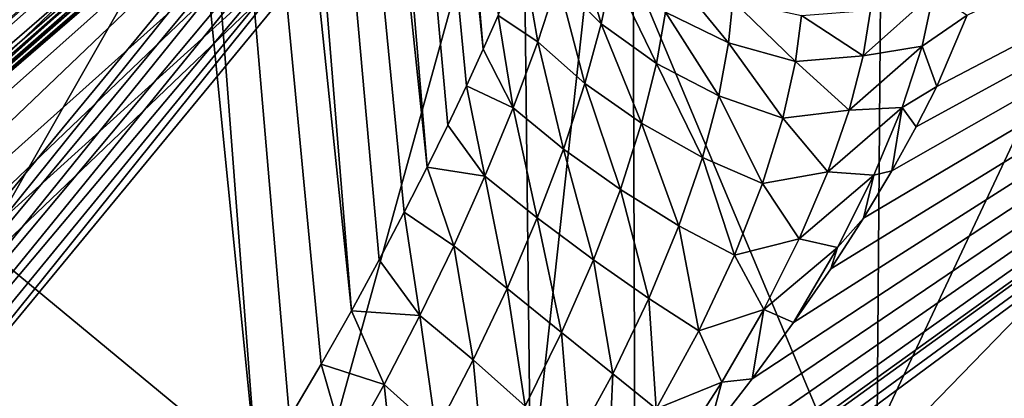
# Model space of a CAD drawing. Header units: metres. Extents: x -109 to 109, y -78 to 121.
# Tile 572 of 656: x 19.854 to 20.67, y -61.035 to -60.721. Entities that reach past the tile are written whole.
import ezdxf

# ---------------------------------------------------------------- set-up
doc = ezdxf.new("R2010")
doc.units = ezdxf.units.M
doc.layers.add('solid_508554_SW0001', color=7, linetype='CONTINUOUS')

msp = doc.modelspace()

# ---------------------------------------------------------------- linework, layer by layer
at = {"layer": 'solid_508554_SW0001'}
for points in [[(20.787945, -61.015335, 18.419571), (20.886244, -49.139118, 11.483312), (19.532137, -50.021473, 9.955032)], [(22.10779, -50.006721, 9.991055), (22.009151, -62.147335, 17.084723), (20.549397, -63.05127, 15.519059)], [(20.641497, -50.914703, 8.418381), (22.10779, -50.006721, 9.991055), (20.549397, -63.05127, 15.519059)], [(19.440199, -61.893547, 16.898468), (20.787945, -61.015335, 18.419571), (19.532137, -50.021473, 9.955032)], [(20.641497, -50.914703, 8.418381), (20.549397, -63.05127, 15.519059), (18.941591, -63.890049, 14.066255)], [(19.02648, -51.757244, 6.959062), (20.641497, -50.914703, 8.418381), (18.941591, -63.890049, 14.066255)], [(20.237858, -60.745277, 34.412338), (19.928205, -57.705715, 32.721199), (19.975786, -57.672901, 32.773941)], [(20.250206, -60.717171, 34.415264), (20.237858, -60.745277, 34.412338), (19.975786, -57.672901, 32.773941)], [(20.191395, -60.843094, 34.415367), (19.866207, -57.732197, 32.681442), (19.928205, -57.705715, 32.721199)], [(20.208542, -60.808197, 34.412148), (20.191395, -60.843094, 34.415367), (19.928205, -57.705715, 32.721199)], [(20.223991, -60.775631, 34.411228), (20.208542, -60.808197, 34.412148), (19.928205, -57.705715, 32.721199)], [(20.237858, -60.745277, 34.412338), (20.223991, -60.775631, 34.411228), (19.928205, -57.705715, 32.721199)], [(20.128633, -60.96212, 34.442005), (19.794003, -57.750534, 32.657387), (19.866207, -57.732197, 32.681442)], [(20.151569, -60.920029, 34.429924), (20.128633, -60.96212, 34.442005), (19.866207, -57.732197, 32.681442)], [(20.172441, -60.880348, 34.421173), (20.151569, -60.920029, 34.429924), (19.866207, -57.732197, 32.681442)], [(20.191395, -60.843094, 34.415367), (20.172441, -60.880348, 34.421173), (19.866207, -57.732197, 32.681442)], [(19.794003, -57.750534, 32.657387), (20.050219, -61.096073, 34.500172), (19.88336, -59.427773, 33.57542)], [(20.077448, -61.051094, 34.477142), (20.050219, -61.096073, 34.500172), (19.794003, -57.750534, 32.657387)], [(20.103666, -61.006424, 34.457855), (20.077448, -61.051094, 34.477142), (19.794003, -57.750534, 32.657387)], [(20.128633, -60.96212, 34.442005), (20.103666, -61.006424, 34.457855), (19.794003, -57.750534, 32.657387)], [(20.188845, -60.267937, 40.699127), (20.542078, -61.110256, 39.240185), (21.726734, -58.590847, 40.180553)], [(20.542078, -61.110256, 39.240185), (22.106874, -59.49733, 38.610474), (21.726734, -58.590847, 40.180553)], [(18.404993, -61.088379, 38.069042), (19.809559, -58.823067, 38.678905), (20.072819, -59.621681, 37.295662)], [(19.946928, -59.320854, 25.668741), (18.839952, -60.915432, 24.991379), (19.527185, -60.09037, 26.420424)], [(19.946928, -59.320854, 25.668741), (19.257671, -60.139748, 24.250376), (18.839952, -60.915432, 24.991379)], [(18.751398, -59.372459, 35.027596), (18.706264, -61.588871, 36.359348), (20.050219, -60.426064, 35.660664)], [(19.88336, -59.427773, 33.57542), (20.050219, -61.096073, 34.500172), (18.751396, -60.021019, 33.904263)], [(18.524599, -61.847782, 41.124611), (20.188845, -60.267937, 40.699127), (19.697702, -59.443077, 42.127827)], [(20.542078, -61.110256, 39.240185), (20.754988, -61.964287, 37.76096), (22.106874, -59.49733, 38.610474)], [(20.893496, -60.864239, 26.425589), (20.875788, -59.504768, 25.631227), (20.361061, -60.350418, 26.346296)], [(18.806562, -61.638912, 36.625881), (18.404993, -61.088379, 38.069042), (20.072819, -59.621681, 37.295662)], [(18.843311, -61.608612, 36.609211), (18.806562, -61.638912, 36.625881), (20.072819, -59.621681, 37.295662)], [(18.843311, -61.608612, 36.609211), (20.072819, -59.621681, 37.295662), (20.197104, -60.43729, 35.905411)], [(20.295595, -62.731335, 25.206665), (20.270317, -60.495655, 23.914961), (20.99515, -59.633667, 25.407967)], [(20.295595, -62.731335, 25.206665), (20.99515, -59.633667, 25.407967), (21.009699, -60.747803, 26.059086)], [(20.050219, -61.096073, 34.500172), (19.390108, -61.699596, 34.834713), (18.751396, -60.021019, 33.904263)], [(20.072819, -62.109833, 32.986061), (21.664719, -60.226318, 32.663177), (21.434811, -61.132874, 31.092976)], [(20.072819, -62.109833, 32.986061), (20.207663, -61.303574, 34.382111), (21.664719, -60.226318, 32.663177)], [(20.207663, -61.303574, 34.382111), (20.250481, -61.261402, 34.362434), (21.664719, -60.226318, 32.663177)], [(20.250481, -61.261402, 34.362434), (20.292614, -61.217731, 34.346825), (21.664719, -60.226318, 32.663177)], [(20.292614, -61.217731, 34.346825), (20.305771, -61.20364, 34.342735), (21.664719, -60.226318, 32.663177)], [(20.305771, -61.20364, 34.342735), (20.33847, -61.167648, 34.334251), (21.664719, -60.226318, 32.663177)], [(20.33847, -61.167648, 34.334251), (20.382208, -61.117184, 34.326927), (21.664719, -60.226318, 32.663177)], [(20.382208, -61.117184, 34.326927), (20.423193, -61.067219, 34.32473), (21.664719, -60.226318, 32.663177)], [(20.423193, -61.067219, 34.32473), (20.460938, -61.018574, 34.327309), (21.664719, -60.226318, 32.663177)], [(20.460938, -61.018574, 34.327309), (20.495075, -60.971992, 34.334198), (21.664719, -60.226318, 32.663177)], [(20.495075, -60.971992, 34.334198), (20.525938, -60.927254, 34.345081), (21.664719, -60.226318, 32.663177)], [(20.525938, -60.927254, 34.345081), (20.553053, -60.885292, 34.359367), (21.664719, -60.226318, 32.663177)], [(20.553053, -60.885292, 34.359367), (20.576651, -60.846088, 34.376606), (21.664719, -60.226318, 32.663177)], [(20.576651, -60.846088, 34.376606), (20.596891, -60.8097, 34.396355), (21.664719, -60.226318, 32.663177)], [(20.596891, -60.8097, 34.396355), (20.613945, -60.776112, 34.418278), (21.664719, -60.226318, 32.663177)], [(20.613945, -60.776112, 34.418278), (20.639198, -60.717075, 34.467548), (21.664719, -60.226318, 32.663177)], [(19.585808, -61.178761, 24.811701), (20.311438, -60.298424, 26.336487), (19.527723, -60.245522, 26.511694)], [(18.524599, -61.847782, 41.124611), (18.848715, -62.620667, 39.785931), (20.188845, -60.267937, 40.699127)], [(18.848715, -62.620667, 39.785931), (20.542078, -61.110256, 39.240185), (20.188845, -60.267937, 40.699127)], [(18.943893, -60.507545, 23.497856), (20.089354, -60.281391, 23.88957), (19.228197, -61.10516, 22.462759)], [(20.129402, -60.295109, 23.875729), (19.228197, -61.10516, 22.462759), (20.089354, -60.281391, 23.88957)], [(19.266531, -61.120518, 22.446075), (19.228197, -61.10516, 22.462759), (20.129402, -60.295109, 23.875729)], [(19.266531, -61.120518, 22.446075), (20.129402, -60.295109, 23.875729), (20.167467, -60.31673, 23.867537)], [(19.600374, -61.183681, 24.806725), (20.311438, -60.298424, 26.336487), (19.585808, -61.178761, 24.811701)], [(19.600374, -61.183681, 24.806725), (20.33021, -60.304436, 26.332142), (20.311438, -60.298424, 26.336487)], [(19.600374, -61.183681, 24.806725), (19.613668, -61.192661, 24.804777), (20.33021, -60.304436, 26.332142)], [(19.613668, -61.192661, 24.804777), (20.346302, -60.316505, 26.332499), (20.33021, -60.304436, 26.332142)], [(19.266531, -61.120518, 22.446075), (20.167467, -60.31673, 23.867537), (19.302963, -61.143703, 22.435179)], [(19.302963, -61.143703, 22.435179), (20.167467, -60.31673, 23.867537), (20.201656, -60.345196, 23.865395)], [(19.613668, -61.192661, 24.804777), (19.624298, -61.204765, 24.806061), (20.346302, -60.316505, 26.332499)], [(19.624298, -61.204765, 24.806061), (20.357172, -60.332687, 26.337473), (20.346302, -60.316505, 26.332499)], [(19.624298, -61.204765, 24.806061), (19.631157, -61.218727, 24.810442), (20.357172, -60.332687, 26.337473)], [(19.631157, -61.218727, 24.810442), (19.633524, -61.233089, 24.817463), (20.357172, -60.332687, 26.337473)], [(20.357172, -60.332687, 26.337473), (19.633524, -61.233089, 24.817463), (20.361061, -60.350418, 26.346296)], [(19.302963, -61.143703, 22.435179), (20.201656, -60.345196, 23.865395), (19.335688, -61.173569, 22.430609)], [(19.335688, -61.173569, 22.430609), (20.201656, -60.345196, 23.865395), (20.230278, -60.379082, 23.86941)], [(19.633524, -61.233089, 24.817463), (20.0301, -63.373386, 27.100574), (20.361061, -60.350418, 26.346296)], [(20.0301, -63.373386, 27.100574), (20.365274, -61.575329, 27.066971), (20.361061, -60.350418, 26.346296)], [(20.893496, -60.864239, 26.425589), (20.361061, -60.350418, 26.346296), (20.365274, -61.575329, 27.066971)], [(19.335688, -61.173569, 22.430609), (20.230278, -60.379082, 23.86941), (19.363081, -61.20863, 22.432592)], [(19.363081, -61.20863, 22.432592), (20.230278, -60.379082, 23.86941), (20.251909, -60.416714, 23.879385)], [(19.363081, -61.20863, 22.432592), (20.251909, -60.416714, 23.879385), (19.383785, -61.247147, 22.441031)], [(19.383785, -61.247147, 22.441031), (20.251909, -60.416714, 23.879385), (20.26548, -60.456226, 23.894825)], [(18.706264, -61.588871, 36.359348), (19.390108, -61.017544, 36.01606), (20.050219, -60.426064, 35.660664)], [(18.742046, -61.617882, 36.384869), (20.050219, -60.426064, 35.660664), (19.390108, -61.017544, 36.01606)], [(20.088715, -60.452946, 35.684971), (20.050219, -60.426064, 35.660664), (18.742046, -61.617882, 36.384869)], [(19.532162, -61.033104, 36.263409), (18.843311, -61.608612, 36.609211), (20.197104, -60.43729, 35.905411)], [(20.196196, -60.450249, 35.882221), (19.532162, -61.033104, 36.263409), (20.197104, -60.43729, 35.905411)], [(20.088715, -60.452946, 35.684971), (18.742046, -61.617882, 36.384869), (18.775501, -61.637817, 36.420708)], [(20.092216, -60.455021, 35.687801), (20.088715, -60.452946, 35.684971), (18.775501, -61.637817, 36.420708)], [(20.196196, -60.450249, 35.882221), (18.843311, -61.608612, 36.609211), (19.532162, -61.033104, 36.263409)], [(20.196196, -60.450249, 35.882221), (20.192741, -60.460896, 35.858303), (18.843311, -61.608612, 36.609211)], [(20.124521, -60.470749, 35.719559), (20.092216, -60.455021, 35.687801), (18.775501, -61.637817, 36.420708)], [(20.192741, -60.460896, 35.858303), (18.839243, -61.631966, 36.561951), (18.843311, -61.608612, 36.609211)], [(20.192741, -60.460896, 35.858303), (20.185251, -60.470551, 35.8288), (18.839243, -61.631966, 36.561951)], [(19.383785, -61.247147, 22.441031), (20.26548, -60.456226, 23.894825), (19.396776, -61.287216, 22.455505)], [(19.396776, -61.287216, 22.455505), (20.26548, -60.456226, 23.894825), (20.270317, -60.495655, 23.914961)], [(20.124521, -60.470749, 35.719559), (18.775501, -61.637817, 36.420708), (18.804108, -61.647114, 36.464256)], [(20.130964, -60.473045, 35.727295), (20.124521, -60.470749, 35.719559), (18.804108, -61.647114, 36.464256)], [(20.155136, -60.478233, 35.762012), (20.130964, -60.473045, 35.727295), (18.804108, -61.647114, 36.464256)], [(20.178419, -60.474869, 35.809361), (18.825863, -61.645115, 36.512463), (18.839243, -61.631966, 36.561951)], [(20.178419, -60.474869, 35.809361), (20.162874, -60.478371, 35.775658), (18.825863, -61.645115, 36.512463)], [(20.185251, -60.470551, 35.8288), (20.178419, -60.474869, 35.809361), (18.839243, -61.631966, 36.561951)], [(20.155136, -60.478233, 35.762012), (18.804108, -61.647114, 36.464256), (18.825863, -61.645115, 36.512463)], [(20.162874, -60.478371, 35.775658), (20.155136, -60.478233, 35.762012), (18.825863, -61.645115, 36.512463)], [(19.396776, -61.287216, 22.455505), (20.270317, -60.495655, 23.914961), (19.401405, -61.326843, 22.4753)], [(19.420925, -63.568558, 23.756556), (19.401405, -61.326843, 22.4753), (20.270317, -60.495655, 23.914961)], [(20.295595, -62.731335, 25.206665), (19.420925, -63.568558, 23.756556), (20.270317, -60.495655, 23.914961)], [(21.591637, -60.554111, 19.60977), (20.3864, -61.445717, 18.06547), (20.722364, -61.324429, 18.651049)], [(21.591637, -60.554111, 19.60977), (20.787945, -61.015335, 18.419571), (20.3864, -61.445717, 18.06547)], [(20.299767, -60.687931, 34.469379), (20.312164, -60.64241, 34.490761), (20.335775, -60.724083, 34.497349)], [(20.312164, -60.64241, 34.490761), (20.344879, -60.680973, 34.519539), (20.335775, -60.724083, 34.497349)], [(20.283089, -60.739082, 34.455029), (20.250206, -60.717171, 34.415264), (20.270691, -60.667377, 34.425705)], [(20.283089, -60.739082, 34.455029), (20.270691, -60.667377, 34.425705), (20.299767, -60.687931, 34.469379)], [(20.335775, -60.724083, 34.497349), (20.344879, -60.680973, 34.519539), (20.381533, -60.756966, 34.511868)], [(20.344879, -60.680973, 34.519539), (20.389145, -60.714443, 34.537041), (20.381533, -60.756966, 34.511868)], [(20.389145, -60.714443, 34.537041), (20.392792, -60.680809, 34.565979), (20.441214, -60.739979, 34.541779)], [(20.392792, -60.680809, 34.565979), (20.444881, -60.705132, 34.57497), (20.441214, -60.739979, 34.541779)], [(20.283089, -60.739082, 34.455029), (20.299767, -60.687931, 34.469379), (20.322254, -60.773758, 34.480515)], [(20.299767, -60.687931, 34.469379), (20.335775, -60.724083, 34.497349), (20.322254, -60.773758, 34.480515)], [(20.441214, -60.739979, 34.541779), (20.444881, -60.705132, 34.57497), (20.496679, -60.755424, 34.53336)], [(20.444881, -60.705132, 34.57497), (20.501743, -60.717342, 34.573143), (20.496679, -60.755424, 34.53336)], [(20.55275, -60.75079, 34.521156), (20.611155, -60.69854, 34.543785), (20.60169, -60.742615, 34.490528)], [(20.55275, -60.75079, 34.521156), (20.558992, -60.71286, 34.565319), (20.611155, -60.69854, 34.543785)], [(20.60169, -60.742615, 34.490528), (20.611155, -60.69854, 34.543785), (20.639198, -60.717075, 34.467548)], [(20.501743, -60.717342, 34.573143), (20.558992, -60.71286, 34.565319), (20.55275, -60.75079, 34.521156)], [(20.262749, -60.793819, 34.447231), (20.237858, -60.745277, 34.412338), (20.250206, -60.717171, 34.415264)], [(20.262749, -60.793819, 34.447231), (20.250206, -60.717171, 34.415264), (20.283089, -60.739082, 34.455029)], [(20.381533, -60.756966, 34.511868), (20.389145, -60.714443, 34.537041), (20.433161, -60.783802, 34.511703)], [(20.389145, -60.714443, 34.537041), (20.441214, -60.739979, 34.541779), (20.433161, -60.783802, 34.511703)], [(20.496679, -60.755424, 34.53336), (20.501743, -60.717342, 34.573143), (20.55275, -60.75079, 34.521156)], [(20.60169, -60.742615, 34.490528), (20.639198, -60.717075, 34.467548), (20.613945, -60.776112, 34.418278)], [(20.322254, -60.773758, 34.480515), (20.335775, -60.724083, 34.497349), (20.36907, -60.806683, 34.490997)], [(20.335775, -60.724083, 34.497349), (20.381533, -60.756966, 34.511868), (20.36907, -60.806683, 34.490997)], [(20.262749, -60.793819, 34.447231), (20.223991, -60.775631, 34.411228), (20.237858, -60.745277, 34.412338)], [(20.262749, -60.793819, 34.447231), (20.283089, -60.739082, 34.455029), (20.304457, -60.827984, 34.46912)], [(20.283089, -60.739082, 34.455029), (20.322254, -60.773758, 34.480515), (20.304457, -60.827984, 34.46912)], [(20.433161, -60.783802, 34.511703), (20.441214, -60.739979, 34.541779), (20.486296, -60.802319, 34.496876)], [(20.441214, -60.739979, 34.541779), (20.496679, -60.755424, 34.53336), (20.486296, -60.802319, 34.496876)], [(20.541189, -60.795811, 34.480377), (20.60169, -60.742615, 34.490528), (20.585308, -60.793427, 34.442135)], [(20.541189, -60.795811, 34.480377), (20.55275, -60.75079, 34.521156), (20.60169, -60.742615, 34.490528)], [(20.585308, -60.793427, 34.442135), (20.60169, -60.742615, 34.490528), (20.613945, -60.776112, 34.418278)], [(20.295595, -62.731335, 25.206665), (21.009699, -60.747803, 26.059086), (21.024256, -61.86293, 26.710787)], [(20.496679, -60.755424, 34.53336), (20.55275, -60.75079, 34.521156), (20.541189, -60.795811, 34.480377)], [(20.36907, -60.806683, 34.490997), (20.381533, -60.756966, 34.511868), (20.419577, -60.835072, 34.485596)], [(20.381533, -60.756966, 34.511868), (20.433161, -60.783802, 34.511703), (20.419577, -60.835072, 34.485596)], [(20.486296, -60.802319, 34.496876), (20.496679, -60.755424, 34.53336), (20.541189, -60.795811, 34.480377)], [(20.239351, -60.850594, 34.445446), (20.208542, -60.808197, 34.412148), (20.223991, -60.775631, 34.411228)], [(20.239351, -60.850594, 34.445446), (20.223991, -60.775631, 34.411228), (20.262749, -60.793819, 34.447231)], [(20.304457, -60.827984, 34.46912), (20.322254, -60.773758, 34.480515), (20.351599, -60.861584, 34.474983)], [(20.322254, -60.773758, 34.480515), (20.36907, -60.806683, 34.490997), (20.351599, -60.861584, 34.474983)], [(20.585308, -60.793427, 34.442135), (20.613945, -60.776112, 34.418278), (20.596891, -60.8097, 34.396355)], [(20.419577, -60.835072, 34.485596), (20.433161, -60.783802, 34.511703), (20.469494, -60.856518, 34.464764)], [(20.433161, -60.783802, 34.511703), (20.486296, -60.802319, 34.496876), (20.469494, -60.856518, 34.464764)], [(20.239351, -60.850594, 34.445446), (20.262749, -60.793819, 34.447231), (20.282776, -60.885075, 34.463089)], [(20.262749, -60.793819, 34.447231), (20.304457, -60.827984, 34.46912), (20.282776, -60.885075, 34.463089)], [(20.486296, -60.802319, 34.496876), (20.541189, -60.795811, 34.480377), (20.5236, -60.846863, 34.443832)], [(20.5236, -60.846863, 34.443832), (20.585308, -60.793427, 34.442135), (20.561808, -60.849644, 34.399525)], [(20.5236, -60.846863, 34.443832), (20.541189, -60.795811, 34.480377), (20.585308, -60.793427, 34.442135)], [(20.561808, -60.849644, 34.399525), (20.585308, -60.793427, 34.442135), (20.576651, -60.846088, 34.376606)], [(20.585308, -60.793427, 34.442135), (20.596891, -60.8097, 34.396355), (20.576651, -60.846088, 34.376606)], [(20.469494, -60.856518, 34.464764), (20.486296, -60.802319, 34.496876), (20.5236, -60.846863, 34.443832)], [(20.239351, -60.850594, 34.445446), (20.191395, -60.843094, 34.415367), (20.208542, -60.808197, 34.412148)], [(20.351599, -60.861584, 34.474983), (20.36907, -60.806683, 34.490997), (20.400187, -60.891777, 34.464325)], [(20.36907, -60.806683, 34.490997), (20.419577, -60.835072, 34.485596), (20.400187, -60.891777, 34.464325)], [(20.282776, -60.885075, 34.463089), (20.304457, -60.827984, 34.46912), (20.329399, -60.919876, 34.464111)], [(20.304457, -60.827984, 34.46912), (20.351599, -60.861584, 34.474983), (20.329399, -60.919876, 34.464111)], [(20.400187, -60.891777, 34.464325), (20.419577, -60.835072, 34.485596), (20.446106, -60.916004, 34.438053)], [(20.419577, -60.835072, 34.485596), (20.469494, -60.856518, 34.464764), (20.446106, -60.916004, 34.438053)], [(20.213432, -60.908279, 34.449154), (20.172441, -60.880348, 34.421173), (20.191395, -60.843094, 34.415367)], [(20.213432, -60.908279, 34.449154), (20.191395, -60.843094, 34.415367), (20.239351, -60.850594, 34.445446)], [(20.213432, -60.908279, 34.449154), (20.239351, -60.850594, 34.445446), (20.257673, -60.943733, 34.46225)], [(20.239351, -60.850594, 34.445446), (20.282776, -60.885075, 34.463089), (20.257673, -60.943733, 34.46225)], [(20.469494, -60.856518, 34.464764), (20.5236, -60.846863, 34.443832), (20.499895, -60.902447, 34.412365)], [(20.499895, -60.902447, 34.412365), (20.5236, -60.846863, 34.443832), (20.561808, -60.849644, 34.399525)], [(20.499895, -60.902447, 34.412365), (20.561808, -60.849644, 34.399525), (20.531517, -60.909668, 34.363419)], [(20.531517, -60.909668, 34.363419), (20.561808, -60.849644, 34.399525), (20.553053, -60.885292, 34.359367)], [(20.561808, -60.849644, 34.399525), (20.576651, -60.846088, 34.376606), (20.553053, -60.885292, 34.359367)], [(20.446106, -60.916004, 34.438053), (20.469494, -60.856518, 34.464764), (20.499895, -60.902447, 34.412365)], [(20.329399, -60.919876, 34.464111), (20.351599, -60.861584, 34.474983), (20.375275, -60.952049, 34.448425)], [(20.351599, -60.861584, 34.474983), (20.400187, -60.891777, 34.464325), (20.375275, -60.952049, 34.448425)], [(20.911213, -62.224979, 27.220697), (20.893496, -60.864239, 26.425589), (20.365274, -61.575329, 27.066971)], [(20.185425, -60.966049, 34.457932), (20.151569, -60.920029, 34.429924), (20.172441, -60.880348, 34.421173)], [(20.185425, -60.966049, 34.457932), (20.172441, -60.880348, 34.421173), (20.213432, -60.908279, 34.449154)], [(20.257673, -60.943733, 34.46225), (20.282776, -60.885075, 34.463089), (20.302919, -60.980125, 34.458473)], [(20.282776, -60.885075, 34.463089), (20.329399, -60.919876, 34.464111), (20.302919, -60.980125, 34.458473)], [(20.531517, -60.909668, 34.363419), (20.553053, -60.885292, 34.359367), (20.525938, -60.927254, 34.345081)], [(20.375275, -60.952049, 34.448425), (20.400187, -60.891777, 34.464325), (20.416521, -60.978874, 34.417358)], [(20.400187, -60.891777, 34.464325), (20.446106, -60.916004, 34.438053), (20.416521, -60.978874, 34.417358)], [(20.185425, -60.966049, 34.457932), (20.213432, -60.908279, 34.449154), (20.229584, -61.002979, 34.466415)], [(20.213432, -60.908279, 34.449154), (20.257673, -60.943733, 34.46225), (20.229584, -61.002979, 34.466415)], [(20.446106, -60.916004, 34.438053), (20.499895, -60.902447, 34.412365), (20.470423, -60.96106, 34.386524)], [(20.470423, -60.96106, 34.386524), (20.499895, -60.902447, 34.412365), (20.531517, -60.909668, 34.363419)], [(20.470423, -60.96106, 34.386524), (20.531517, -60.909668, 34.363419), (20.495075, -60.971992, 34.334198)], [(20.531517, -60.909668, 34.363419), (20.525938, -60.927254, 34.345081), (20.495075, -60.971992, 34.334198)], [(20.416521, -60.978874, 34.417358), (20.446106, -60.916004, 34.438053), (20.470423, -60.96106, 34.386524)], [(20.185425, -60.966049, 34.457932), (20.128633, -60.96212, 34.442005), (20.151569, -60.920029, 34.429924)], [(20.302919, -60.980125, 34.458473), (20.329399, -60.919876, 34.464111), (20.345341, -61.014374, 34.438145)], [(20.329399, -60.919876, 34.464111), (20.375275, -60.952049, 34.448425), (20.345341, -61.014374, 34.438145)], [(20.229584, -61.002979, 34.466415), (20.257673, -60.943733, 34.46225), (20.272627, -61.041233, 34.458061)], [(20.257673, -60.943733, 34.46225), (20.302919, -60.980125, 34.458473), (20.272627, -61.041233, 34.458061)], [(20.345341, -61.014374, 34.438145), (20.375275, -60.952049, 34.448425), (20.381346, -61.043579, 34.402981)], [(20.375275, -60.952049, 34.448425), (20.416521, -60.978874, 34.417358), (20.381346, -61.043579, 34.402981)], [(20.155693, -61.02327, 34.471432), (20.103666, -61.006424, 34.457855), (20.128633, -60.96212, 34.442005)], [(20.155693, -61.02327, 34.471432), (20.128633, -60.96212, 34.442005), (20.185425, -60.966049, 34.457932)], [(20.155693, -61.02327, 34.471432), (20.185425, -60.966049, 34.457932), (20.198889, -61.06205, 34.475418)], [(20.185425, -60.966049, 34.457932), (20.229584, -61.002979, 34.466415), (20.198889, -61.06205, 34.475418)], [(20.416521, -60.978874, 34.417358), (20.470423, -60.96106, 34.386524), (20.435717, -61.021427, 34.366585)], [(20.435717, -61.021427, 34.366585), (20.470423, -60.96106, 34.386524), (20.460938, -61.018574, 34.327309)], [(20.470423, -60.96106, 34.386524), (20.495075, -60.971992, 34.334198), (20.460938, -61.018574, 34.327309)], [(20.272627, -61.041233, 34.458061), (20.302919, -60.980125, 34.458473), (20.310911, -61.077568, 34.433575)], [(20.302919, -60.980125, 34.458473), (20.345341, -61.014374, 34.438145), (20.310911, -61.077568, 34.433575)], [(20.381346, -61.043579, 34.402981), (20.416521, -60.978874, 34.417358), (20.435717, -61.021427, 34.366585)], [(20.124537, -61.079426, 34.489407), (20.077448, -61.051094, 34.477142), (20.103666, -61.006424, 34.457855)], [(20.124537, -61.079426, 34.489407), (20.103666, -61.006424, 34.457855), (20.155693, -61.02327, 34.471432)], [(20.198889, -61.06205, 34.475418), (20.229584, -61.002979, 34.466415), (20.238947, -61.102337, 34.462837)], [(20.229584, -61.002979, 34.466415), (20.272627, -61.041233, 34.458061), (20.238947, -61.102337, 34.462837)], [(20.3864, -61.445717, 18.06547), (20.787945, -61.015335, 18.419571), (19.440199, -61.893547, 16.898468)], [(20.310911, -61.077568, 34.433575), (20.345341, -61.014374, 34.438145), (20.341194, -61.108917, 34.395023)], [(20.345341, -61.014374, 34.438145), (20.381346, -61.043579, 34.402981), (20.341194, -61.108917, 34.395023)], [(20.124537, -61.079426, 34.489407), (20.155693, -61.02327, 34.471432), (20.16592, -61.120331, 34.489147)], [(20.155693, -61.02327, 34.471432), (20.198889, -61.06205, 34.475418), (20.16592, -61.120331, 34.489147)], [(20.381346, -61.043579, 34.402981), (20.435717, -61.021427, 34.366585), (20.396341, -61.08252, 34.352634)], [(20.396341, -61.08252, 34.352634), (20.435717, -61.021427, 34.366585), (20.423193, -61.067219, 34.32473)], [(20.435717, -61.021427, 34.366585), (20.460938, -61.018574, 34.327309), (20.423193, -61.067219, 34.32473)]]:
    msp.add_3dface(points, dxfattribs=at)

doc.saveas('drawing.dxf')
